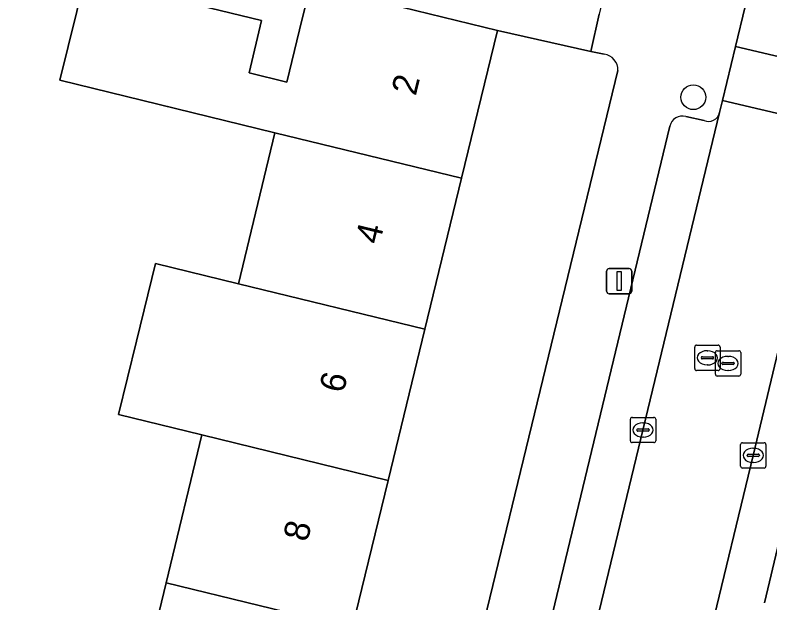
# Model space of a CAD drawing. Extents: x 162803 to 163818, y 381639 to 382475.
# Drawn here: x 163605.48 to 163635.29, y 382166.71 to 382189.93 of the extents above; entities that cross this region are included whole.
import ezdxf

# ---------------------------------------------------------------- set-up
doc = ezdxf.new("R2010")
doc.units = 0
for name, color, linetype in [('IMGEO_Boom', 7, 'Continuous'), ('IMGEO_Erf', 7, 'Continuous'), ('IMGEO_Kolk', 7, 'Continuous'), ('IMGEO_Lichtmast', 7, 'Continuous'), ('IMGEO_Pand', 7, 'Continuous'), ('IMGEO_Pand_nummerreeks', 7, 'Continuous'), ('IMGEO_Parkeervlak_open', 7, 'Continuous'), ('IMGEO_Rijbaan_lokaal_open', 7, 'Continuous'), ('IMGEO_Rioolput', 7, 'Continuous'), ('IMGEO_Voetpad_open', 7, 'Continuous')]:
    doc.layers.add(name, color=color, linetype=linetype)

msp = doc.modelspace()

# ---------------------------------------------------------------- linework, layer by layer
at = {"layer": 'IMGEO_Boom'}
msp.add_circle((163632.266, 382186.689), 0.489, dxfattribs=at)
at = {"layer": 'IMGEO_Erf'}
for points in [[(163604.418, 382138.34), (163605.825, 382144.173), (163607.233, 382150.015), (163608.637, 382155.839), (163605.645, 382156.569), (163607.034, 382162.257), (163610.009, 382161.531), (163610.043, 382161.671), (163611.449, 382167.505), (163612.858, 382173.348), (163609.569, 382174.151), (163610.276, 382177.046), (163611.025, 382180.115), (163614.297, 382179.316), (163615.736, 382185.285), (163607.251, 382187.356), (163608.243, 382191.418), (163615.218, 382189.715), (163614.719, 382187.646), (163616.218, 382187.284), (163616.716, 382189.349), (163617.144, 382191.123)], [(163628.751, 382188.385), (163628.215, 382188.494), (163624.529, 382189.33), (163623.11, 382183.485), (163621.662, 382177.518), (163620.214, 382171.551), (163618.797, 382165.711), (163617.382, 382159.88), (163615.967, 382154.049), (163614.554, 382148.228), (163613.136, 382142.387), (163611.721, 382136.556), (163610.306, 382130.726), (163608.839, 382124.68), (163613.698, 382123.501), (163629.284, 382187.745)]]:
    msp.add_lwpolyline(points, dxfattribs=at)
msp.add_arc((163628.683, 382187.787), 0.602, 356.0334, 83.5426, dxfattribs=at)
at = {"layer": 'IMGEO_Kolk'}
for p, q in [((163629.782, 382173.115), (163629.782, 382173.967)), ((163629.857, 382174.041), (163630.709, 382174.041)), ((163630.783, 382173.967), (163630.783, 382173.115)), ((163630.27, 382173.821), (163630.295, 382173.821)), ((163630.041, 382173.535), (163630.041, 382173.547)), ((163630.479, 382173.498), (163630.081, 382173.498)), ((163630.084, 382173.584), (163630.482, 382173.584)), ((163630.525, 382173.547), (163630.525, 382173.535)), ((163630.709, 382173.041), (163629.857, 382173.041)), ((163630.293, 382173.261), (163630.268, 382173.261)), ((163634.209, 382173.038), (163635.061, 382173.038)), ((163634.134, 382172.112), (163634.134, 382172.964)), ((163634.622, 382172.818), (163634.647, 382172.818)), ((163635.135, 382172.964), (163635.135, 382172.112)), ((163634.393, 382172.532), (163634.393, 382172.544)), ((163634.831, 382172.495), (163634.433, 382172.495)), ((163634.436, 382172.581), (163634.834, 382172.581)), ((163634.877, 382172.544), (163634.877, 382172.532)), ((163634.645, 382172.258), (163634.62, 382172.258)), ((163635.061, 382172.038), (163634.209, 382172.038))]:
    msp.add_line(p, q, dxfattribs=at)
for points in [[(163629.782, 382173.115), (163629.782, 382173.967)], [(163629.857, 382174.041), (163630.709, 382174.041)], [(163630.783, 382173.967), (163630.783, 382173.115)], [(163630.709, 382173.041), (163629.857, 382173.041)], [(163634.209, 382173.038), (163635.061, 382173.038)], [(163634.134, 382172.112), (163634.134, 382172.964)], [(163635.135, 382172.964), (163635.135, 382172.112)], [(163635.061, 382172.038), (163634.209, 382172.038)]]:
    msp.add_lwpolyline(points, dxfattribs=at)
for centre, radius, start, end in [((163629.859, 382173.965), 0.0765, 91.552, 178.448), ((163629.859, 382173.965), 0.0765, 91.552, 178.448), ((163630.707, 382173.965), 0.0765, 1.552, 88.448), ((163630.707, 382173.965), 0.0765, 1.552, 88.448), ((163630.081, 382173.544), 0.0403, 85.8775, 175.7526), ((163630.078, 382173.534), 0.0366, 178.938, 274.7102), ((163630.482, 382173.541), 0.043, 264.8664, 352.4533), ((163630.486, 382173.546), 0.0386, 1.7309, 96.639), ((163629.859, 382173.117), 0.0765, 181.552, 268.448), ((163629.859, 382173.117), 0.0765, 181.552, 268.448), ((163630.707, 382173.117), 0.0765, 271.552, 358.448), ((163630.707, 382173.117), 0.0765, 271.552, 358.448), ((163634.211, 382172.962), 0.0765, 91.552, 178.448), ((163634.211, 382172.962), 0.0765, 91.552, 178.448), ((163635.059, 382172.962), 0.0765, 1.552, 88.448), ((163635.059, 382172.962), 0.0765, 1.552, 88.448), ((163634.433, 382172.541), 0.0403, 85.8775, 175.7526), ((163634.43, 382172.531), 0.0366, 178.938, 274.7102), ((163634.834, 382172.538), 0.043, 264.8664, 352.4533), ((163634.838, 382172.543), 0.0386, 1.7309, 96.639), ((163634.211, 382172.114), 0.0765, 181.552, 268.448), ((163634.211, 382172.114), 0.0765, 181.552, 268.448), ((163635.059, 382172.114), 0.0765, 271.552, 358.448), ((163635.059, 382172.114), 0.0765, 271.552, 358.448)]:
    msp.add_arc(centre, radius, start, end, dxfattribs=at)
for centre, major_axis, ratio, start_param, end_param in [((163630.269, 382173.541), (-0.387, 0.002), 0.722429, 4.712389, 7.853982), ((163630.294, 382173.541), (-0.39, 0.002), 0.717154, 1.570796, 4.712389), ((163634.621, 382172.538), (-0.387, 0.002), 0.722429, 4.712389, 7.853982), ((163634.646, 382172.538), (-0.39, 0.002), 0.717154, 1.570796, 4.712389)]:
    msp.add_ellipse(centre, major_axis=major_axis, ratio=ratio, start_param=start_param, end_param=end_param, dxfattribs=at)
at = {"layer": 'IMGEO_Lichtmast'}
for p, q in [((163628.943, 382179.922), (163629.733, 382179.922)), ((163629.733, 382179.922), (163628.943, 382179.922)), ((163628.843, 382179.022), (163628.843, 382179.822)), ((163628.843, 382179.822), (163628.843, 382179.022)), ((163629.833, 382179.822), (163629.833, 382179.022)), ((163629.833, 382179.022), (163629.833, 382179.822)), ((163629.733, 382178.922), (163628.943, 382178.922)), ((163628.943, 382178.922), (163629.733, 382178.922))]:
    msp.add_line(p, q, dxfattribs=at)
msp.add_lwpolyline([(163629.263, 382179.797), (163629.413, 382179.797), (163629.413, 382179.047), (163629.263, 382179.047), (163629.263, 382179.797)], dxfattribs=at)
for centre, start, end in [((163628.943, 382179.822), 90, 180), ((163628.943, 382179.822), 90, 180), ((163629.733, 382179.822), 0, 90), ((163629.733, 382179.822), 360, 90), ((163628.943, 382179.022), 180, 270), ((163628.943, 382179.022), 180, 270), ((163629.733, 382179.022), 270, 0), ((163629.733, 382179.022), 270, 0)]:
    msp.add_arc(centre, 0.1, start, end, dxfattribs=at)
at = {"layer": 'IMGEO_Pand'}
for points in [[(163624.529, 382189.33), (163619.671, 382190.51), (163617.144, 382191.123), (163616.716, 382189.349), (163616.218, 382187.284), (163614.719, 382187.646), (163615.218, 382189.715), (163608.243, 382191.418), (163607.251, 382187.356), (163615.736, 382185.285), (163623.11, 382183.485)], [(163614.297, 382179.316), (163621.662, 382177.518), (163623.11, 382183.485), (163615.736, 382185.285)], [(163621.662, 382177.518), (163614.297, 382179.316), (163611.025, 382180.115), (163610.276, 382177.046), (163609.569, 382174.151), (163612.858, 382173.348), (163620.214, 382171.551)], [(163612.858, 382173.348), (163611.449, 382167.505), (163618.797, 382165.711), (163620.214, 382171.551)], [(163618.797, 382165.711), (163611.449, 382167.505), (163610.043, 382161.671), (163617.382, 382159.88)]]:
    msp.add_lwpolyline(points, close=True, dxfattribs=at)
at = {"layer": 'IMGEO_Parkeervlak_open'}
for points in [[(163622.7, 382142.367), (163622.975, 382143.483), (163625.537, 382153.884), (163633.305, 382186.08)], [(163637.84, 382186), (163637.732, 382185.547), (163634.63, 382172.539), (163631.177, 382158.254), (163627.335, 382142.429), (163627.065, 382141.316)], [(163632.69, 382185.765), (163631.971, 382185.928)], [(163631.344, 382185.545), (163625.68, 382162.021)], [(163635.077, 382166.709), (163637.399, 382176.463)]]:
    msp.add_lwpolyline(points, dxfattribs=at)
for centre, radius, start, end in [((163631.83, 382185.454), 0.494, 73.4037, 169.4333), ((163632.861, 382186.189), 0.457, 248.0669, 346.1757)]:
    msp.add_arc(centre, radius, start, end, dxfattribs=at)
at = {"layer": 'IMGEO_Rijbaan_lokaal_open'}
for points in [[(163638.257, 382187.68), (163641.305, 382200.297), (163636.984, 382201.346), (163633.932, 382188.688)], [(163638.257, 382187.68), (163633.932, 382188.688), (163633.425, 382186.563), (163637.732, 382185.547), (163637.84, 382186)], [(163634.63, 382172.539), (163637.732, 382185.547), (163633.425, 382186.563), (163633.305, 382186.08), (163625.537, 382153.884), (163622.975, 382143.483), (163627.335, 382142.429), (163631.177, 382158.254)]]:
    msp.add_lwpolyline(points, close=True, dxfattribs=at)
at = {"layer": 'IMGEO_Rioolput'}
for p, q in [((163632.397, 382176.892), (163633.249, 382176.892)), ((163632.322, 382175.966), (163632.322, 382176.818)), ((163632.81, 382176.672), (163632.835, 382176.672)), ((163633.139, 382175.745), (163633.139, 382176.597)), ((163633.214, 382176.671), (163634.066, 382176.671)), ((163633.323, 382176.818), (163633.323, 382175.966)), ((163634.14, 382176.597), (163634.14, 382175.745)), ((163632.581, 382176.386), (163632.581, 382176.398)), ((163633.019, 382176.349), (163632.621, 382176.349)), ((163632.624, 382176.435), (163633.022, 382176.435)), ((163633.065, 382176.398), (163633.065, 382176.386)), ((163633.627, 382176.451), (163633.652, 382176.451)), ((163632.833, 382176.112), (163632.808, 382176.112)), ((163633.398, 382176.165), (163633.398, 382176.177)), ((163633.836, 382176.128), (163633.438, 382176.128)), ((163633.441, 382176.214), (163633.839, 382176.214)), ((163633.882, 382176.177), (163633.882, 382176.165)), ((163633.249, 382175.892), (163632.397, 382175.892)), ((163633.65, 382175.891), (163633.625, 382175.891)), ((163634.066, 382175.671), (163633.214, 382175.671))]:
    msp.add_line(p, q, dxfattribs=at)
for points in [[(163632.397, 382176.892), (163633.249, 382176.892)], [(163632.322, 382175.966), (163632.322, 382176.818)], [(163633.139, 382175.745), (163633.139, 382176.597)], [(163633.214, 382176.671), (163634.066, 382176.671)], [(163633.323, 382176.818), (163633.323, 382175.966)], [(163634.14, 382176.597), (163634.14, 382175.745)], [(163633.249, 382175.892), (163632.397, 382175.892)], [(163634.066, 382175.671), (163633.214, 382175.671)]]:
    msp.add_lwpolyline(points, dxfattribs=at)
for centre, radius, start, end in [((163632.399, 382176.816), 0.0765, 91.552, 178.448), ((163632.399, 382176.816), 0.0765, 91.552, 178.448), ((163633.247, 382176.816), 0.0765, 1.552, 88.448), ((163633.247, 382176.816), 0.0765, 1.552, 88.448), ((163633.216, 382176.595), 0.0765, 91.552, 178.448), ((163633.216, 382176.595), 0.0765, 91.552, 178.448), ((163634.064, 382176.595), 0.0765, 1.552, 88.448), ((163634.064, 382176.595), 0.0765, 1.552, 88.448), ((163632.621, 382176.395), 0.0403, 85.8775, 175.7526), ((163632.618, 382176.385), 0.0366, 178.938, 274.7102), ((163633.022, 382176.392), 0.043, 264.8664, 352.4533), ((163633.026, 382176.397), 0.0386, 1.7309, 96.639), ((163633.438, 382176.174), 0.0403, 85.8775, 175.7526), ((163633.435, 382176.164), 0.0366, 178.938, 274.7102), ((163633.839, 382176.171), 0.043, 264.8664, 352.4533), ((163633.843, 382176.176), 0.0386, 1.7309, 96.639), ((163632.399, 382175.968), 0.0765, 181.552, 268.448), ((163632.399, 382175.968), 0.0765, 181.552, 268.448), ((163633.216, 382175.747), 0.0765, 181.552, 268.448), ((163633.216, 382175.747), 0.0765, 181.552, 268.448), ((163633.247, 382175.968), 0.0765, 271.552, 358.448), ((163633.247, 382175.968), 0.0765, 271.552, 358.448), ((163634.064, 382175.747), 0.0765, 271.552, 358.448), ((163634.064, 382175.747), 0.0765, 271.552, 358.448)]:
    msp.add_arc(centre, radius, start, end, dxfattribs=at)
for centre, major_axis, ratio, start_param, end_param in [((163632.809, 382176.392), (-0.387, 0.002), 0.722429, 4.712389, 7.853982), ((163632.834, 382176.392), (-0.39, 0.002), 0.717154, 1.570796, 4.712389), ((163633.626, 382176.171), (-0.387, 0.002), 0.722429, 4.712389, 7.853982), ((163633.651, 382176.171), (-0.39, 0.002), 0.717154, 1.570796, 4.712389)]:
    msp.add_ellipse(centre, major_axis=major_axis, ratio=ratio, start_param=start_param, end_param=end_param, dxfattribs=at)
at = {"layer": 'IMGEO_Voetpad_open'}
for points in [[(163633.305, 382186.08), (163633.425, 382186.563), (163633.932, 382188.688), (163636.984, 382201.346), (163637.327, 382202.853), (163637.626, 382204.119), (163635.475, 382204.627), (163636.86, 382210.498), (163639.011, 382209.99), (163639.218, 382210.866), (163637.055, 382211.387), (163637.403, 382212.846), (163634.197, 382213.655), (163631.565, 382202.467), (163630.829, 382199.419), (163630.093, 382196.372), (163629.358, 382193.324), (163628.548, 382189.971), (163628.215, 382188.494), (163628.751, 382188.385)], [(163619.671, 382190.51), (163624.529, 382189.33), (163628.215, 382188.494), (163628.548, 382189.971)], [(163629.284, 382187.745), (163613.698, 382123.501), (163613.171, 382121.33), (163607.153, 382096.526), (163611.383, 382095.561), (163612.563, 382100.439), (163612.589, 382100.541)], [(163631.971, 382185.928), (163632.69, 382185.765)], [(163625.68, 382162.021), (163631.344, 382185.545)], [(163637.399, 382176.463), (163635.077, 382166.709)]]:
    msp.add_lwpolyline(points, dxfattribs=at)
for centre, radius, start, end in [((163628.683, 382187.787), 0.602, 356.0334, 83.5426), ((163631.83, 382185.454), 0.494, 73.4037, 169.4333), ((163632.861, 382186.189), 0.457, 248.0669, 346.1757)]:
    msp.add_arc(centre, radius, start, end, dxfattribs=at)

# ---------------------------------------------------------------- texts
at = {"layer": 'IMGEO_Pand_nummerreeks'}
for s, rotation, p in [('2', 76.3581, (163621.302, 382186.715)), ('4', 76.3585, (163619.875, 382180.84)), ('6', 76.3581, (163618.449, 382174.963)), ('8', 76.3585, (163617.024, 382169.089))]:
    msp.add_text(s, height=1, rotation=rotation, dxfattribs=at).set_placement(p)

doc.saveas('drawing.dxf')
